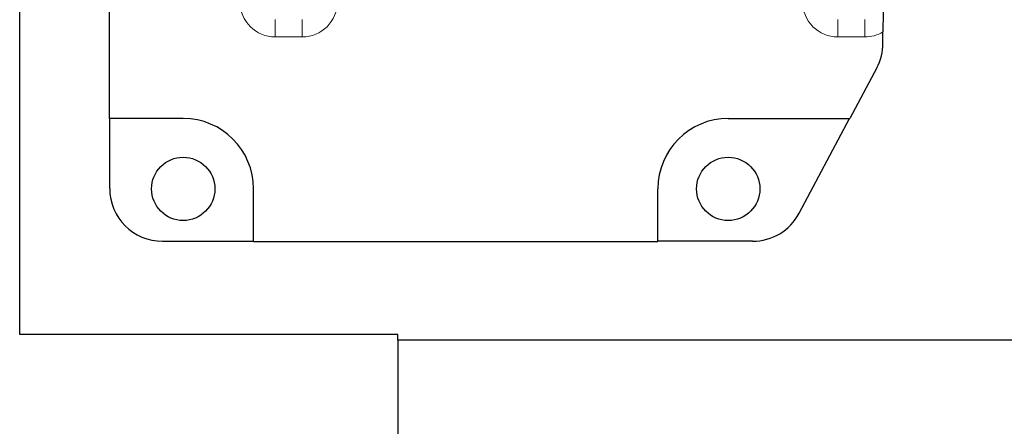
# Model space of a CAD drawing. Header units: inches. Extents: x 0 to 20790, y -12 to 14700.
# Tile 395 of 441: x 13586 to 13866, y 11416 to 11532. Entities that reach past the tile are written whole.
import ezdxf

# ---------------------------------------------------------------- set-up
doc = ezdxf.new("R2010")
doc.units = ezdxf.units.IN
doc.layers.add('1', color=7, linetype='Continuous', true_color=0xffffff)

msp = doc.modelspace()

# ---------------------------------------------------------------- linework, layer by layer
at = {"layer": '1', "color": 2, "linetype": 'Continuous', "lineweight": 25}
for p, q in [((13611.838, 11503.942), (13611.838, 11571.574)), ((13586.338, 11442.542), (13586.338, 11545.442)), ((13831.838, 11525.34), (13831.838, 11528.551)), ((13830.084, 11518.302), (13822.448, 11503.942)), ((13632.838, 11503.942), (13611.838, 11503.942)), ((13611.943, 11484.037), (13611.943, 11503.942)), ((13787.838, 11503.942), (13822.448, 11503.942)), ((13808.004, 11476.999), (13822.33, 11503.942)), ((13652.838, 11468.942), (13652.838, 11483.942)), ((13767.838, 11468.942), (13767.838, 11483.942)), ((13626.934, 11469.046), (13652.838, 11469.046)), ((13652.838, 11468.942), (13767.838, 11468.942)), ((13794.768, 11469.046), (13767.838, 11469.046)), ((13693.838, 11442.542), (13586.338, 11442.542)), ((13693.838, 11440.942), (13693.838, 11442.542)), ((13693.838, 11440.942), (13693.838, 11047.442)), ((13912.378, 11440.942), (13693.838, 11440.942))]:
    msp.add_line(p, q, dxfattribs=at)
at = {"layer": '1', "color": 110, "linetype": 'Continuous', "lineweight": 13}
for p, q in [((13659.004, 11527.113), (13659.004, 11532.11)), ((13666.673, 11527.113), (13666.673, 11532.11)), ((13819.004, 11532.11), (13819.004, 11527.113)), ((13826.673, 11532.11), (13826.673, 11527.113)), ((13666.673, 11527.113), (13659.004, 11527.113)), ((13826.673, 11527.113), (13819.004, 11527.113))]:
    msp.add_line(p, q, dxfattribs=at)
at = {"layer": '1', "color": 2, "linetype": 'Continuous', "lineweight": 25}
for centre in [(13632.838, 11483.942), (13787.838, 11483.942)]:
    msp.add_circle(centre, 9, dxfattribs=at)
for centre, start, end in [((13632.838, 11483.942), 0, 90), ((13787.838, 11483.942), 90, 180)]:
    msp.add_arc(centre, 20, start, end, dxfattribs=at)
at = {"layer": '1', "color": 110, "linetype": 'Continuous', "lineweight": 13}
for centre, major_axis, end_param in [((13659.016, 11537.119, 0), (7.08, 7.08), 3.9263818), ((13666.661, 11537.119), (-7.08, 7.08), 3.9263818), ((13819.016, 11537.119, 0), (7.08, 7.08), 3.9263818), ((13826.661, 11537.119), (-7.08, 7.08), 2.8994535)]:
    msp.add_ellipse(centre, major_axis=major_axis, ratio=0.9987828, start_param=2.3568035, end_param=end_param, dxfattribs=at)
at = {"layer": '1', "color": 2, "linetype": 'Continuous', "lineweight": 25}
for centre, major_axis, ratio, start_param, end_param in [((13816.829, 11525.344), (14.564, -3.631), 0.999353, 6.0389911, 6.5273795), ((13626.952, 11484.055, 0), (-10.62, -10.62), 0.9987828, 5.4983961, 7.0679745), ((13794.757, 11484.055), (-7.732, 12.868), 0.9991712, 2.6009066, 3.6822787)]:
    msp.add_ellipse(centre, major_axis=major_axis, ratio=ratio, start_param=start_param, end_param=end_param, dxfattribs=at)
for points, knots in [([(13831.838, 11545.675), (13831.838, 11545.357), (13831.839, 11545.042), (13831.842, 11544.418), (13831.844, 11544.11), (13831.848, 11543.652), (13831.85, 11543.462), (13831.852, 11543.273), (13831.853, 11543.198), (13831.853, 11543.16), (13831.855, 11543.047), (13831.859, 11542.673), (13831.865, 11542.31), (13831.874, 11541.739), (13831.879, 11541.458), (13831.887, 11541.044), (13831.89, 11540.906), (13831.895, 11540.633), (13831.898, 11540.498), (13831.904, 11540.227), (13831.907, 11540.093), (13831.913, 11539.824), (13831.916, 11539.691), (13831.921, 11539.422), (13831.924, 11539.288), (13831.929, 11539.085), (13831.93, 11539.017), (13831.933, 11538.881), (13831.934, 11538.812), (13831.938, 11538.605), (13831.941, 11538.466), (13831.945, 11538.252), (13831.946, 11538.18), (13831.948, 11538.035), (13831.949, 11537.961), (13831.95, 11537.849), (13831.951, 11537.811), (13831.951, 11537.735), (13831.952, 11537.696), (13831.953, 11537.581), (13831.953, 11537.504), (13831.954, 11537.349), (13831.954, 11537.27), (13831.955, 11537.152), (13831.955, 11537.112), (13831.955, 11537.053), (13831.955, 11537.033), (13831.954, 11536.993), (13831.954, 11536.973), (13831.954, 11536.795), (13831.953, 11536.64), (13831.951, 11536.45), (13831.951, 11536.412), (13831.95, 11536.337), (13831.949, 11536.299), (13831.948, 11536.188), (13831.947, 11536.114), (13831.945, 11535.97), (13831.943, 11535.899), (13831.941, 11535.758), (13831.94, 11535.688), (13831.936, 11535.481), (13831.933, 11535.345), (13831.928, 11535.075), (13831.925, 11534.942), (13831.919, 11534.675), (13831.916, 11534.542), (13831.91, 11534.276), (13831.907, 11534.143), (13831.901, 11533.876), (13831.899, 11533.742), (13831.89, 11533.338), (13831.885, 11533.066), (13831.875, 11532.511), (13831.87, 11532.23), (13831.865, 11531.942)], [0, 0, 0, 0, 0.0625, 0.0625, 0.125, 0.125, 0.15625, 0.1640625, 0.1640625, 0.171875, 0.171875, 0.1875, 0.25, 0.25, 0.3125, 0.3125, 0.34375, 0.34375, 0.375, 0.375, 0.40625, 0.40625, 0.4375, 0.4375, 0.46875, 0.46875, 0.484375, 0.484375, 0.5, 0.5, 0.53125, 0.53125, 0.546875, 0.546875, 0.5625, 0.5625, 0.5703125, 0.5703125, 0.578125, 0.578125, 0.59375, 0.59375, 0.609375, 0.609375, 0.6171875, 0.6171875, 0.6210937, 0.6210937, 0.625, 0.625, 0.65625, 0.65625, 0.6640625, 0.6640625, 0.671875, 0.671875, 0.6875, 0.6875, 0.703125, 0.703125, 0.71875, 0.71875, 0.75, 0.75, 0.78125, 0.78125, 0.8125, 0.8125, 0.84375, 0.84375, 0.875, 0.875, 0.9375, 0.9375, 1, 1, 1, 1]), ([(13831.865, 11531.942), (13831.857, 11531.405), (13831.85, 11530.856), (13831.845, 11530.149), (13831.844, 11530.006), (13831.842, 11529.791), (13831.842, 11529.718), (13831.841, 11529.574), (13831.841, 11529.501), (13831.839, 11529.137), (13831.838, 11528.844), (13831.838, 11528.551)], [0, 0, 0, 0, 0.5, 0.5, 0.625, 0.625, 0.6875, 0.6875, 0.75, 0.75, 1, 1, 1, 1])]:
    msp.add_open_spline(points, degree=3, knots=knots, dxfattribs=at)

doc.saveas('drawing.dxf')
